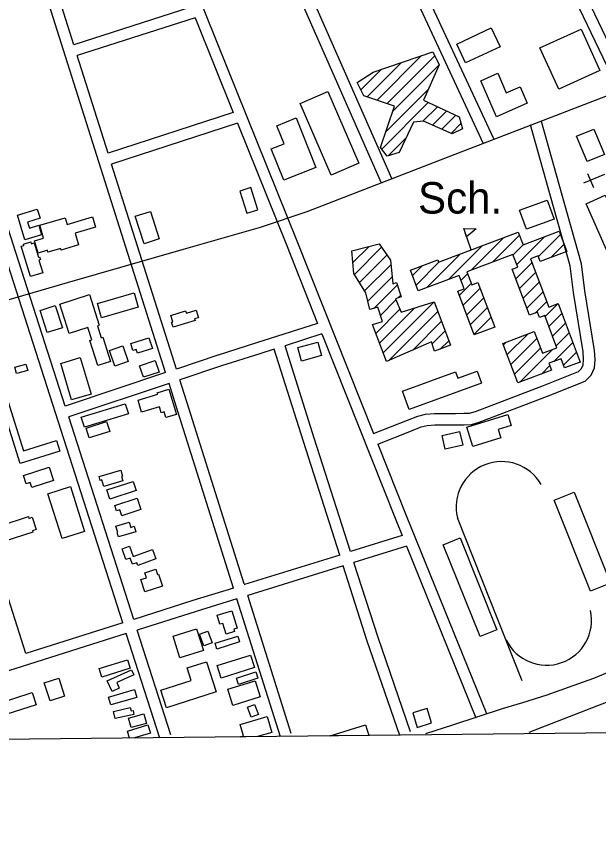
# Model space of a CAD drawing. Extents: x 3651524 to 3689615, y 505651 to 531377.
# Drawn here: x 3678676 to 3680215, y 511062 to 513218 of the extents above; entities that cross this region are included whole.
import ezdxf

# ---------------------------------------------------------------- set-up
doc = ezdxf.new("R2010")
doc.units = 0
for name, color, linetype in [('V-BLDG-IDEN', 7, 'Continuous'), ('V-BLDG-OTLN', 7, 'Continuous'), ('V-GRID-FRAM', 7, 'Continuous'), ('V-ROAD-CNTR', 7, 'Continuous'), ('V-SITE-OTLN', 7, 'Continuous')]:
    doc.layers.add(name, color=color, linetype=linetype)

msp = doc.modelspace()

# ---------------------------------------------------------------- linework, layer by layer
at = {"layer": 'V-BLDG-OTLN'}
for p, q in [((3679629.103, 512996.113), (3679746.965, 513113.975)), ((3679655.433, 512987.088), (3679781.411, 513113.066)), ((3679602.773, 513005.138), (3679693.285, 513095.65)), ((3679670.314, 512966.613), (3679793.019, 513089.319)), ((3679586.112, 513023.833), (3679639.604, 513077.324)), ((3679652.07, 512913.013), (3679764.641, 513025.585)), ((3679641.359, 512866.947), (3679764.359, 512989.949)), ((3679750.369, 512940.603), (3679788.55, 512978.784)), ((3679775.375, 512930.254), (3679812.741, 512967.619)), ((3679799.927, 512919.451), (3679836.931, 512956.455)), ((3679824.48, 512908.648), (3679850.712, 512934.88)), ((3679659.647, 512849.88), (3679705.374, 512895.607)), ((3679877.428, 512600.799), (3679858.488, 512657.731)), ((3679877.628, 512547.464), (3679963.258, 512633.094)), ((3679934.311, 512568.792), (3680005.221, 512639.702)), ((3679998.227, 512561.997), (3680071.729, 512635.499)), ((3680055.173, 512583.588), (3680113.413, 512641.828)), ((3679565.474, 512567.849), (3679607.985, 512610.36)), ((3679569.406, 512536.425), (3679641.054, 512608.074)), ((3679817.653, 512522.844), (3679906.575, 512611.766)), ((3679988.561, 512587.687), (3680015.045, 512614.171)), ((3680087.747, 512580.807), (3680123.079, 512616.139)), ((3679582.896, 512514.561), (3679655.362, 512587.026)), ((3679760.973, 512501.52), (3679849.892, 512590.438)), ((3679732.216, 512508.118), (3679793.208, 512569.11)), ((3679996.09, 512524.505), (3680038.42, 512566.835)), ((3679596.387, 512492.696), (3679665.549, 512561.858)), ((3679722.551, 512533.808), (3679747.895, 512559.153)), ((3679986.425, 512550.195), (3679986.456, 512550.226)), ((3679604.841, 512465.794), (3679668.697, 512529.651)), ((3679851.021, 512520.857), (3679868.379, 512538.215)), ((3680005.756, 512498.815), (3680048.085, 512541.145)), ((3679621.287, 512446.885), (3679682.884, 512508.483)), ((3679846.681, 512481.162), (3679878.045, 512512.526)), ((3679856.346, 512455.472), (3679901.227, 512500.353)), ((3680015.422, 512473.126), (3680057.751, 512515.455)), ((3679683.277, 512473.52), (3679691.602, 512481.845)), ((3680025.087, 512447.436), (3680067.416, 512489.765)), ((3679637.914, 512428.158), (3679679.169, 512469.412)), ((3679645.135, 512329.312), (3679779.738, 512463.916)), ((3679866.012, 512429.782), (3679910.893, 512474.663)), ((3680047.108, 512434.101), (3680077.082, 512464.075)), ((3680073.142, 512424.78), (3680107.406, 512459.044)), ((3679625.755, 512380.642), (3679689.67, 512444.558)), ((3679635.445, 512354.977), (3679727.753, 512447.285)), ((3679661.068, 512309.889), (3679789.434, 512438.256)), ((3679875.677, 512404.092), (3679920.558, 512448.973)), ((3679723.23, 512336.696), (3679799.129, 512412.597)), ((3679885.343, 512378.402), (3679930.223, 512423.283)), ((3680082.808, 512399.091), (3680117.072, 512433.354)), ((3679939.166, 512396.87), (3679939.889, 512397.593)), ((3680092.474, 512373.402), (3680126.738, 512407.665)), ((3679774.439, 512352.551), (3679808.825, 512386.937)), ((3679972.863, 512324.501), (3680027.015, 512378.653)), ((3680102.14, 512347.712), (3680136.403, 512381.975)), ((3679796.265, 512339.022), (3679818.521, 512361.278)), ((3679963.196, 512350.19), (3679970.33, 512357.323)), ((3679982.529, 512298.812), (3680051.016, 512367.298)), ((3680096.524, 512306.74), (3680146.069, 512356.286)), ((3679992.196, 512273.123), (3680060.682, 512341.609)), ((3680006.407, 512251.979), (3680092.302, 512337.874)), ((3680121.688, 512296.549), (3680155.735, 512330.596)), ((3680165.141, 512304.647), (3680165.401, 512304.907)), ((3680063.093, 512273.309), (3680085.373, 512295.59)), ((3679267.708, 511347.973), (3679338.766, 511369.004)), ((3679338.766, 511369.004), (3679351.16, 511327.131)), ((3678969.567, 511330.463), (3679023.921, 511347.111)), ((3679023.921, 511347.111), (3679030.589, 511325.345)), ((3679276.533, 511318.158), (3679267.708, 511347.973)), ((3679505.125, 511317.975), (3679598.645, 511346.765)), ((3679598.645, 511346.765), (3679607.17, 511319.073)), ((3678975.139, 511312.27), (3678969.567, 511330.463)), ((3679030.589, 511325.345), (3678988.385, 511312.413)), ((3679268.831, 511315.877), (3679276.533, 511318.158)), ((3679268.962, 511315.433), (3679268.831, 511315.877)), ((3679313.25, 511315.91), (3679268.962, 511315.433)), ((3679351.16, 511327.131), (3679313.25, 511315.91)), ((3679607.17, 511319.073), (3679505.125, 511317.975)), ((3678988.385, 511312.413), (3678975.139, 511312.27))]:
    msp.add_line(p, q, dxfattribs=at)
for points in [[(3679954.007, 513136.742), (3679863.042, 513094.443), (3679839.757, 513144.518), (3679930.722, 513186.817)], [(3680217.724, 513074.544), (3680108.958, 513025.272), (3680059.486, 513134.479), (3680168.251, 513183.751)], [(3679793.019, 513089.319), (3679751.43, 512995.916), (3679845.827, 512952.349), (3679854.817, 512920.2), (3679827.627, 512907.263), (3679751.568, 512940.729), (3679725.097, 512937.941), (3679687.928, 512858.161), (3679655.532, 512848.675), (3679637.905, 512871.399), (3679675, 512980.381), (3679594.006, 513008.143), (3679576.348, 513043.24), (3679619.093, 513070.322), (3679776.104, 513123.923)], [(3680025.9, 512987.942), (3679944.321, 512952.596), (3679903.16, 513047.597), (3679948.254, 513067.135), (3679970.494, 513015.804), (3680006.979, 513031.612)], [(3679499.443, 513019.042), (3679580.841, 512829.68), (3679507.585, 512798.19), (3679426.186, 512987.552)], [(3679415.723, 512949.291), (3679467.772, 512818.755), (3679382.624, 512784.804), (3679349.591, 512867.65), (3679383.477, 512881.161), (3679364.462, 512928.852)], [(3680202.025, 512920.08), (3680229.664, 512852.836), (3680183.763, 512833.969), (3680156.123, 512901.213)], [(3679314.131, 512706.966), (3679295.902, 512765.303), (3679266.668, 512756.168), (3679284.897, 512697.831)], [(3680231.912, 512745.19), (3680285.672, 512623.32), (3680235.017, 512600.975), (3680181.258, 512722.846)], [(3680096.701, 512682.488), (3680023.762, 512656.073), (3680005.705, 512705.934), (3680078.644, 512732.349)], [(3678735.583, 512666.226), (3678743.177, 512640.863), (3678698.911, 512627.609), (3678679.312, 512693.067), (3678731.644, 512708.736), (3678738.931, 512684.395), (3678705.903, 512674.506), (3678710.622, 512658.75)], [(3679030.378, 512702.664), (3679053.993, 512630.068), (3679013.863, 512617.014), (3678990.247, 512689.61)], [(3678724.11, 512625.024), (3678748.295, 512632.126), (3678738.386, 512665.867), (3678805.532, 512685.585), (3678810.578, 512668.405), (3678877.136, 512687.949), (3678884.978, 512661.241), (3678831.441, 512645.516), (3678840.688, 512614.026), (3678794.686, 512600.518), (3678793.406, 512604.876), (3678759.864, 512595.025), (3678758.406, 512599.987), (3678733.6, 512592.704)], [(3680107.406, 512459.044), (3680165.454, 512304.765), (3680124.408, 512289.321), (3680115.208, 512313.771), (3680083.081, 512301.682), (3680089.954, 512283.417), (3680000.928, 512249.917), (3679961.73, 512354.087), (3680044.296, 512385.156), (3680065.835, 512327.915), (3680104.163, 512342.337), (3680072.087, 512427.583), (3680058.408, 512422.436), (3680053.162, 512436.379), (3680032.213, 512428.497), (3679986.418, 512550.212), (3680000.647, 512555.566), (3679988.061, 512589.016), (3679866.478, 512543.269), (3679879.425, 512508.858), (3679895.721, 512514.989), (3679940.037, 512397.198), (3679885.93, 512376.841), (3679842.603, 512492.001), (3679859.487, 512498.353), (3679846.228, 512533.595), (3679737.956, 512492.86), (3679717.341, 512547.657), (3679789.483, 512574.799), (3679791.82, 512568.588), (3680002.195, 512647.745), (3680014.855, 512614.099), (3680110.33, 512650.023), (3680130.343, 512596.834), (3680060.129, 512570.415), (3680054.498, 512585.381), (3680034.301, 512577.782), (3680082.5, 512449.674)], [(3679858.488, 512657.731), (3679890.6, 512656.241), (3679865.78, 512635.81)], [(3678689.214, 512610.786), (3678696.497, 512612.974), (3678695.507, 512616.269), (3678714.511, 512621.979), (3678715.883, 512617.422), (3678723.241, 512619.632), (3678734.583, 512581.883), (3678737.764, 512582.837), (3678740.01, 512575.362), (3678735.746, 512574.082), (3678745.845, 512540.458), (3678713.282, 512530.675)], [(3679779.738, 512463.916), (3679823.086, 512349.196), (3679781.055, 512333.252), (3679772.579, 512357.978), (3679653.672, 512306.7), (3679616.8, 512404.36), (3679643.262, 512411.603), (3679631.041, 512449.436), (3679610.019, 512443.939), (3679599.764, 512487.222), (3679568.206, 512538.37), (3679562.611, 512598.74), (3679634.827, 512617.234), (3679664.386, 512573.752), (3679670.481, 512511.404), (3679680.867, 512514.647), (3679693.087, 512477.309), (3679678.253, 512471.58), (3679693.19, 512436.228)], [(3678895.366, 512401.894), (3678890.657, 512400.379), (3678900.723, 512369.104), (3678904.526, 512370.326), (3678925.014, 512306.664), (3678891.97, 512296.029), (3678870.785, 512361.854), (3678875.955, 512363.517), (3678865.534, 512395.894), (3678815.977, 512379.944), (3678790.862, 512457.983), (3678869.2, 512483.196)], [(3678987.29, 512487.372), (3678998.163, 512449.502), (3678901.237, 512421.676), (3678890.366, 512459.544)], [(3678779.187, 512454.096), (3678798.03, 512395.441), (3678758.082, 512382.608), (3678739.232, 512441.261)], [(3679090.313, 512396.942), (3679086.278, 512410.033), (3679089.272, 512410.957), (3679083.966, 512428.174), (3679123.507, 512440.36), (3679125.37, 512434.308), (3679150.956, 512442.193), (3679157.211, 512421.891), (3679147.153, 512418.794), (3679148.373, 512414.836)], [(3678971.729, 512306.079), (3678936.213, 512294.028), (3678922.088, 512335.66), (3678957.604, 512347.71)], [(3678978.303, 512353.582), (3679026.311, 512369.143), (3679035.557, 512340.606), (3678996.58, 512327.974), (3678993.184, 512338.453), (3678984.155, 512335.527)], [(3679429.214, 512307.392), (3679419.603, 512342.884), (3679472.962, 512357.334), (3679482.573, 512321.842)], [(3678845.034, 512316.872), (3678873.835, 512220.509), (3678822.18, 512205.071), (3678793.379, 512301.434)], [(3679001.966, 512295.232), (3679043.209, 512309.173), (3679053.557, 512278.549), (3679012.315, 512264.611)], [(3678672.289, 512291.149), (3678701.502, 512299.515), (3678706.251, 512282.926), (3678677.038, 512274.562)], [(3679905.249, 512249.421), (3679713.881, 512179.403), (3679696.075, 512228.07), (3679835.932, 512279.239), (3679842.131, 512262.296), (3679893.643, 512281.143)], [(3678997.747, 512204.625), (3679049.797, 512220.114), (3679048.687, 512223.845), (3679079.309, 512232.959), (3679099.117, 512166.395), (3679071.338, 512158.127), (3679066.883, 512173.094), (3679058.941, 512170.73), (3679054.239, 512186.531), (3679007.293, 512172.557)], [(3678686.31, 512037.162), (3678635.902, 512197.307), (3678653.554, 512202.864), (3678695.243, 512070.415), (3678782.109, 512097.756), (3678790.827, 512070.061)], [(3678964.084, 512194.926), (3678972.247, 512168.388), (3678855.937, 512132.607), (3678847.774, 512159.147)], [(3679955.851, 512104.529), (3679882.408, 512081.825), (3679866.482, 512133.344), (3679974.414, 512166.709), (3679983.421, 512137.573), (3679948.932, 512126.911)], [(3678868.61, 512104.562), (3678860.392, 512130.575), (3678914.783, 512147.76), (3678923.001, 512121.746)], [(3679855.423, 512085.717), (3679809.172, 512074.959), (3679800.831, 512110.818), (3679847.082, 512121.576)], [(3678774.699, 511992.55), (3678717.398, 511973.875), (3678713.212, 511986.72), (3678702.098, 511983.099), (3678694.836, 512005.383), (3678763.251, 512027.68)], [(3678907.078, 511976.271), (3678901.938, 511993.578), (3678897.993, 511992.407), (3678895.026, 512002.399), (3678952.423, 512019.445), (3678957.072, 512003.777), (3678953.932, 512002.846), (3678957.387, 511991.211)], [(3678923.075, 511942.884), (3678915.207, 511967.319), (3678985.086, 511989.822), (3678992.955, 511965.392)], [(3678856.374, 511857.563), (3678797.143, 511838.92), (3678759.862, 511957.374), (3678819.09, 511976.015)], [(3680096.969, 511940.642), (3680149.893, 511961.688), (3680245.714, 511720.73), (3680192.791, 511699.684)], [(3678954.686, 511899.227), (3678949.762, 511914.56), (3678940.985, 511911.742), (3678936.344, 511926.203), (3678995.836, 511945.303), (3679005.4, 511915.509)], [(3678632.521, 511872.493), (3678708.017, 511896.829), (3678709.499, 511892.229), (3678718.386, 511895.094), (3678728.828, 511862.701), (3678718.871, 511859.492), (3678719.95, 511856.139), (3678645.528, 511832.147)], [(3678946.041, 511843.157), (3678942.631, 511854.386), (3678944.495, 511854.951), (3678939.436, 511871.616), (3678974.173, 511882.159), (3678978.307, 511868.542), (3678987.376, 511871.296), (3678991.712, 511857.02)], [(3679945.736, 511598.256), (3679901.336, 511580.409), (3679804.01, 511822.544), (3679848.41, 511840.391)], [(3678997.147, 511768.174), (3678994.671, 511775.096), (3678983.075, 511770.947), (3678977.169, 511787.453), (3678965.827, 511783.394), (3678955.571, 511812.04), (3678975.215, 511819.072), (3678984.994, 511791.75), (3679035.547, 511809.848), (3679044.411, 511785.092)], [(3679062.257, 511712.98), (3679016.097, 511697.98), (3679005.534, 511730.492), (3679020.502, 511735.356), (3679016.124, 511748.832), (3679044.833, 511758.161), (3679049.523, 511743.727), (3679052.007, 511744.533)], [(3679259.664, 511602.171), (3679251.066, 511599.49), (3679252.883, 511593.67), (3679230.99, 511586.84), (3679222.185, 511615.061), (3679214.051, 511612.521), (3679206.606, 511636.377), (3679245.227, 511648.427)], [(3679152.4, 511600.7), (3679170.305, 511543.604), (3679108.134, 511524.105), (3679090.227, 511581.201)], [(3679160.362, 511586.885), (3679182.501, 511594.786), (3679193.595, 511563.703), (3679171.456, 511555.802)], [(3679201.406, 511562.462), (3679261.308, 511581.334), (3679266.162, 511565.925), (3679206.26, 511547.053)], [(3679216.936, 511470.329), (3679206.502, 511503.697), (3679295.244, 511531.447), (3679305.678, 511498.079)], [(3678895.245, 511495.859), (3678969.567, 511519.169), (3678976.702, 511496.422), (3678902.38, 511473.112)], [(3679178.659, 511513.621), (3679204.079, 511433.872), (3679072.649, 511391.983), (3679057.782, 511438.622), (3679138.332, 511464.297), (3679127.779, 511497.403)], [(3678916.321, 511463.667), (3678980.659, 511492.529), (3678986.835, 511478.762), (3678941.663, 511458.5), (3678948.294, 511443.713), (3678929.129, 511435.115)], [(3679257.98, 511470.329), (3679309.006, 511486.979), (3679314.345, 511470.622), (3679263.317, 511453.971)], [(3678749.933, 511458.317), (3678788.39, 511470.679), (3678803.758, 511422.866), (3678765.301, 511410.505)], [(3679234.684, 511441.466), (3679306.788, 511463.667), (3679320.02, 511420.691), (3679247.918, 511398.491)], [(3678620.356, 511400.811), (3678718.302, 511432.086), (3678728.437, 511400.345), (3678630.494, 511369.07)], [(3678919.647, 511420.376), (3678988.425, 511440.356), (3678994.466, 511419.553), (3678925.692, 511399.572)], [(3679296.804, 511367.091), (3679286.822, 511393.734), (3679305.789, 511400.84), (3679315.773, 511374.2)], [(3678932.961, 511382.633), (3678977.331, 511392.624), (3678979.342, 511383.696), (3678984.591, 511384.878), (3678986.868, 511374.763), (3678937.247, 511363.589)], [(3679773.193, 511352.003), (3679761.577, 511390.279), (3679723.302, 511378.662), (3679734.918, 511340.386)], [(3678972.895, 511364.871), (3679012.829, 511375.971), (3679019.814, 511350.84), (3678979.88, 511339.74)]]:
    msp.add_lwpolyline(points, close=True, dxfattribs=at)
msp.add_lwpolyline([(3680012.398, 511463.711), (3679841.304, 511893.889)], dxfattribs=at)
for centre, radius, start, end in [((3679958.208, 511921.879), 120.207, 29.966017, 193.464706), ((3680076.97, 511623.439), 118.849, 206.442227, 12.311544)]:
    msp.add_arc(centre, radius, start, end, dxfattribs=at)
at = {"layer": 'V-GRID-FRAM'}
msp.add_lwpolyline([(3655577.191, 529244.355), (3687244.414, 529585.207), (3687448.048, 511403.469), (3655764.959, 511062.446), (3655577.191, 529244.355)], dxfattribs=at)
at = {"layer": 'V-ROAD-CNTR'}
for points in [[(3680887.879, 511872.344), (3680839.79, 511935.224), (3680774.296, 512056.13), (3680717.39, 512167.02), (3680670.8, 512255.69), (3680586.534, 512440.143), (3680391.424, 512839.264), (3680253.399, 513120.735), (3680044.914, 513556.776), (3679981.572, 513685.068)], [(3680864.049, 511854.12), (3680814.532, 511918.868), (3680747.758, 512042.136), (3680690.766, 512153.194), (3680643.858, 512242.47), (3680559.41, 512427.321), (3680364.48, 512826.072), (3680226.398, 513107.659), (3680017.93, 513543.664), (3679954.616, 513671.9)], [(3679937.836, 512893.92), (3679690.224, 513425.733), (3679645.858, 513521.17)], [(3679910.64, 512881.258), (3679663.024, 513413.079), (3679618.887, 513508.023)], [(3679070.566, 512276.948), (3678735.072, 513337.587), (3678716.934, 513394.6)], [(3678828.264, 513142.444), (3678763.668, 513346.659), (3678745.555, 513403.589)], [(3679640.521, 512777.297), (3679407.239, 513307.123), (3679372.658, 513387.998)], [(3679667.977, 512789.385), (3679434.761, 513319.065), (3679399.658, 513401.159)], [(3678957.655, 511616.583), (3678646.45, 512585.021), (3678417.349, 513300.495)], [(3678805.355, 512188.581), (3678675.016, 512594.185), (3678445.971, 513309.486)], [(3679151.681, 513285.619), (3679417.361, 512625.198), (3679620.065, 512116.06)], [(3679137.047, 513241.615), (3678828.264, 513142.444)], [(3678701.741, 511535.71), (3678223.551, 513038.992), (3678165.904, 513221.513)], [(3679148.272, 513213.711), (3678837.311, 513113.841)], [(3679148.273, 513213.712), (3679248.843, 512963.714)], [(3678918.808, 512856.193), (3678837.311, 513113.841)], [(3680381.087, 513062.828), (3679850.516, 512859.311), (3679443.815, 512701.889), (3679320.182, 512660.003), (3679116.655, 512602.326)], [(3679248.844, 512963.714), (3678918.809, 512856.194)], [(3679260.066, 512935.818), (3678927.856, 512827.59)], [(3679260.065, 512935.819), (3679389.509, 512614.052), (3679471.972, 512406.925)], [(3679620.064, 512116.059), (3679709.431, 512151.52), (3679736.749, 512162.423), (3679756.914, 512166.896), (3679780.485, 512169.075), (3679810.854, 512169.404), (3679836.406, 512169.468), (3679858.462, 512169.523), (3679873.33, 512169.991), (3679888.996, 512174.755), (3680068.396, 512242.79), (3680161.489, 512279.914), (3680169.394, 512288.025), (3680173.968, 512297.559), (3680174.91, 512312.048), (3680173.718, 512332.13), (3680148.409, 512488.244), (3680139.674, 512558.641), (3680095.537, 512715.079), (3680034.594, 512931.39)], [(3679631.162, 512088.187), (3679720.523, 512123.646), (3679745.615, 512133.661), (3679761.562, 512137.198), (3679782.031, 512139.089), (3679811.054, 512139.404), (3679836.482, 512139.468), (3679858.972, 512139.525), (3679878.252, 512140.131), (3679898.69, 512146.347), (3680079.272, 512214.831), (3680178.523, 512254.41), (3680194.314, 512270.611), (3680203.528, 512289.817), (3680204.968, 512311.962), (3680203.576, 512335.428), (3680178.111, 512492.492), (3680169.166, 512564.595), (3680124.411, 512723.219), (3680063.47, 512939.526)], [(3679099.031, 512286.432), (3678927.856, 512827.589)], [(3679116.655, 512602.326), (3678810.673, 512513.934), (3678092.927, 512305.422)], [(3679471.973, 512406.924), (3679310.482, 512355.532), (3679209.089, 512323.103)], [(3679483.099, 512378.982), (3679386.092, 512348.112)], [(3679483.097, 512378.983), (3679678.407, 511888.415), (3679695.358, 511846.651)], [(3679559.057, 511804.331), (3679463.084, 512103.842), (3679386.092, 512348.111)], [(3679357.505, 512339.014), (3679319.6, 512326.952), (3679218.229, 512294.529)], [(3679530.405, 511795.435), (3679434.494, 512094.756), (3679357.505, 512339.013)], [(3679208.917, 512323.047), (3679099.031, 512286.433)], [(3679218.401, 512294.585), (3679108.08, 512257.826)], [(3679070.566, 512276.948), (3678805.356, 512188.582)], [(3679079.615, 512248.342), (3678814.535, 512160.019)], [(3679249.983, 511708.37), (3679102.981, 512174.471), (3679079.614, 512248.341)], [(3679278.095, 511718.973), (3679131.587, 512183.507), (3679108.079, 512257.826)], [(3678986.261, 511625.623), (3678814.534, 512160.018)], [(3679631.162, 512088.188), (3679706.243, 511899.605), (3679918.279, 511377.184)], [(3679695.358, 511846.651), (3679559.057, 511804.332)], [(3679706.682, 511818.754), (3679568.212, 511775.762)], [(3679706.681, 511818.754), (3679890.481, 511365.902)], [(3679530.405, 511795.436), (3679278.634, 511717.267)], [(3679539.56, 511766.866), (3679287.658, 511688.656)], [(3679689.242, 511318.629), (3679603.166, 511568.362), (3679539.56, 511766.865)], [(3679717.604, 511328.405), (3679631.636, 511577.828), (3679568.212, 511775.761)], [(3679249.983, 511708.372), (3679142.779, 511675.086)], [(3679278.634, 511717.266), (3679278.418, 511717.951)], [(3679259.007, 511679.76), (3679151.675, 511646.436)], [(3679373.887, 511315.509), (3679259.006, 511679.76)], [(3679402.497, 511324.533), (3679287.657, 511688.655)], [(3679142.707, 511675.064), (3678986.261, 511625.624)], [(3679151.747, 511646.458), (3678995.439, 511597.062)], [(3678957.656, 511616.584), (3678701.741, 511535.71)], [(3679084.092, 511321.183), (3678995.439, 511597.062)], [(3678966.834, 511588.022), (3678380.35, 511402.682)], [(3679055.53, 511312.005), (3678966.833, 511588.022)], [(3679757.824, 511324.107), (3679829.063, 511346.938), (3679960.366, 511389.833), (3680014.328, 511405.71), (3680078.071, 511426.754), (3680134.693, 511446.694), (3680201.7, 511470.372), (3680248.67, 511489.793)], [(3680254.772, 511414.071), (3680029.798, 511327.056)]]:
    msp.add_lwpolyline(points, dxfattribs=at)
at = {"layer": 'V-SITE-OTLN'}
for p, q in [((3680185.442, 512802.904), (3680200.662, 512765.913)), ((3680230.043, 512799.629), (3680174.557, 512776.798))]:
    msp.add_line(p, q, dxfattribs=at)

# ---------------------------------------------------------------- texts
at = {"layer": 'V-BLDG-IDEN'}
msp.add_text('Sch.', height=82.9998, dxfattribs=at).set_placement((3679737.503, 512696.84))

doc.saveas('drawing.dxf')
